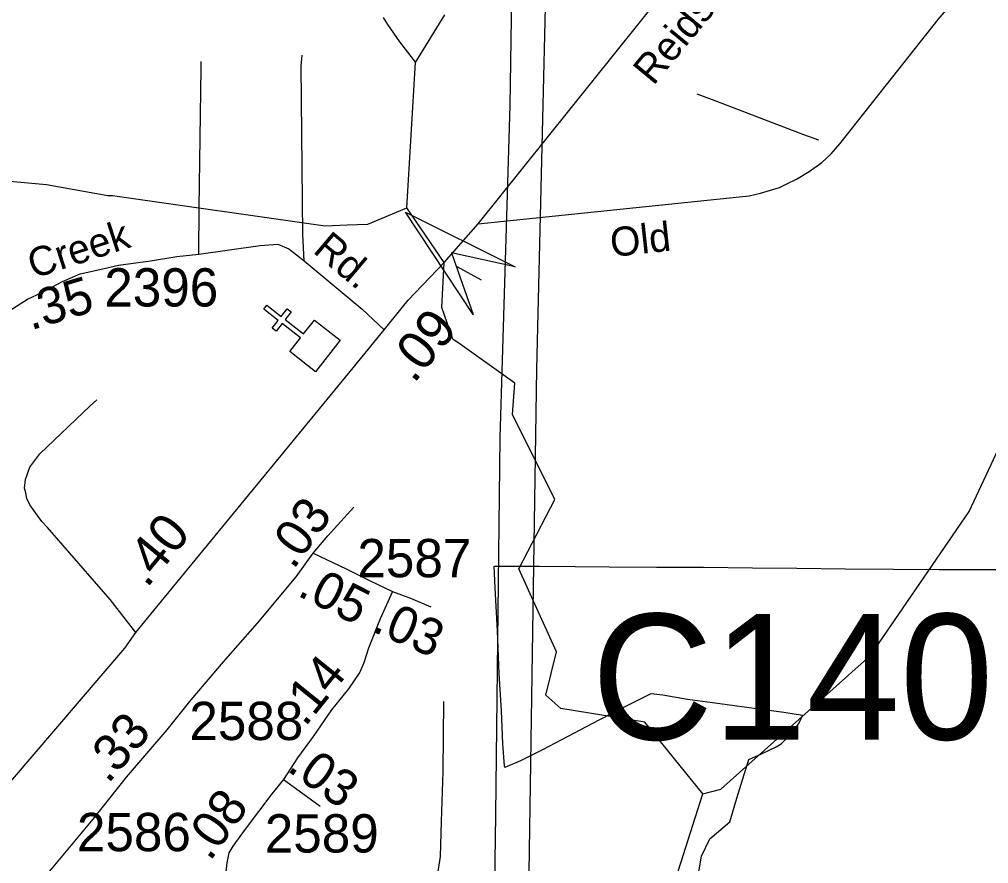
# Model space of a CAD drawing. Extents: x 1547597 to 1699558, y 810033 to 920809.
# Drawn here: x 1655807 to 1658969, y 870413 to 873168 of the extents above; entities that cross this region are included whole.
import ezdxf

# ---------------------------------------------------------------- set-up
doc = ezdxf.new("R2010")
doc.units = 0
for name, color, linetype in [('Exist Boundary Political City Limit New', 7, 'Continuous'), ('Exist Cultural Church CELL', 7, 'Continuous'), ('Exist Hydrographic Creek Single Shore', 7, 'Continuous'), ('Exist Hydrographic Misc Water Feature', 7, 'Continuous'), ('Exist Road Non-System Type 51', 7, 'Continuous'), ('Exist Road Primary US Attributed', 7, 'Continuous'), ('Exist Road Primary US Label', 7, 'Continuous'), ('Exist Road Primary US Mileage Hundredths English Label', 7, 'Continuous'), ('Exist Road Secondary Mileage Hundredths English Label', 7, 'Continuous'), ('Exist Road Secondary Structure Culvert Attributed CELL', 7, 'Continuous'), ('Exist Road Secondary Structure Culvert Number Label', 7, 'Continuous'), ('Exist Road Secondary Type 51 Attributed', 7, 'Continuous'), ('Exist Road Secondary Type 51 Label', 7, 'Continuous'), ('Exist Road Secondary Type 51 Number Label', 7, 'Continuous'), ('Exist Utilities Electrical Transmission Line', 7, 'Continuous'), ('Map Preparation Boundary City Limit Buffer Line', 7, 'Continuous')]:
    doc.layers.add(name, color=color, linetype=linetype)

msp = doc.modelspace()

# ---------------------------------------------------------------- linework, layer by layer
at = {"layer": 'Exist Boundary Political City Limit New'}
msp.add_line((1658147.5, 870626.2), (1658186.6, 870752.3), dxfattribs=at)
for points in [[(1658186.6, 870752.3), (1658228.8, 870771.7), (1658275.8, 870793.6), (1658292.9, 870803.6), (1658317, 870828.9), (1658338.1, 870851.7), (1658351.2, 870872.6), (1658362.4, 870895.9), (1658301, 870906.1), (1658211.8, 870918.4), (1658068, 870938), (1657986.9, 870948), (1657906.9, 870962.2), (1657867.2, 870967.2), (1657786.7, 870926.6), (1657697.5, 870881.6), (1657596.2, 870827.9), (1657513.9, 870784.2), (1657441.8, 870747.9), (1657391, 870726.5), (1657390.3, 870732), (1657384.9, 870803.9), (1657380.6, 870911.1), (1657372.9, 871031.8), (1657366.5, 871173.1), (1657358.9, 871313.3), (1657356.1, 871384), (1657503.1, 871383.4), (1657620.4, 871382.4), (1657731.6, 871381.9), (1657885.5, 871380.8), (1658039.3, 871380.9), (1658198.7, 871378), (1658343.2, 871377.4), (1658500.8, 871375.1), (1658658.9, 871374), (1658808.4, 871372.8), (1658964.1, 871372.3), (1659074, 871373)], [(1658001.7, 870258.4), (1658032.7, 870437), (1658059.8, 870494), (1658125.2, 870549.1), (1658147.5, 870626.2)]]:
    msp.add_lwpolyline(points, dxfattribs=at)
at = {"layer": 'Exist Cultural Church CELL'}
msp.add_lwpolyline([(1656689.2, 872084.1), (1656724.2, 872129), (1656664.3, 872175.9), (1656644.5, 872150.7), (1656632, 872160.6), (1656651.7, 872185.8), (1656604.3, 872222.8), (1656614.2, 872235.5), (1656661.6, 872198.4), (1656681.3, 872223.6), (1656693.9, 872213.7), (1656674.1, 872188.5), (1656734.1, 872141.6), (1656769.7, 872186.9), (1656853.5, 872121.3), (1656773, 872018.4)], close=True, dxfattribs=at)
at = {"layer": 'Exist Hydrographic Creek Single Shore'}
for points in [[(1658037.3, 870641), (1657848.2, 870874.7), (1657573.3, 870919.6), (1657524.3, 870963.2), (1657559.2, 871103.7), (1657436.3, 871375), (1657554.6, 871601.3), (1657415.8, 871879.2), (1657424.1, 871981.3), (1657245.3, 872108), (1657221.3, 872124.9), (1657185.6, 872227.5), (1657193.1, 872374.6), (1657071.7, 872553.4), (1657099.4, 873027.3), (1657195.6, 873183.3)], [(1658037.3, 870641), (1658095.2, 870656.3), (1658584.3, 871092.6), (1658906.3, 871562.1), (1659103.3, 871984.9), (1659288.3, 872132), (1659523.3, 872229), (1660103.3, 872630.9), (1660530.3, 872760.1), (1661059.4, 873087.5), (1661167.3, 873101.6)], [(1656204.2, 867976.5), (1656280.2, 868017.8), (1656805.2, 868702.9), (1656993.3, 869083.2), (1657162.2, 869306.3), (1657431.3, 869537.2), (1657677.2, 869817.8), (1657941.2, 870340.9), (1658037.3, 870641)]]:
    msp.add_lwpolyline(points, dxfattribs=at)
at = {"layer": 'Exist Hydrographic Misc Water Feature'}
for points in [[(1656994.2, 873174.2), (1657007.8, 873152), (1657046.9, 873095.4), (1657099.4, 873027.3)], [(1655343.9, 872870.3), (1655403.2, 872825.3), (1655468.5, 872788.2), (1655494.2, 872767.8), (1655652.8, 872683.1), (1655684.5, 872668.6), (1655692.5, 872668.4), (1655706.4, 872660.1), (1655744.2, 872647.5), (1655788, 872638.8), (1655895.8, 872629), (1656095.2, 872593.6), (1656111.1, 872593.3), (1656804.4, 872494.6), (1656876.5, 872497.3), (1656943.6, 872499.7), (1657071.7, 872553.4)]]:
    msp.add_lwpolyline(points, dxfattribs=at)
at = {"layer": 'Exist Road Non-System Type 51'}
for points in [[(1656735.8, 872380.4), (1656731.4, 872466.5), (1656726.7, 873015.4), (1656729.3, 873051.4)], [(1656392.2, 872401.9), (1656393.2, 872552.8), (1656399.7, 873008.5), (1656399.9, 873030.5)], [(1658017.4, 872925.1), (1658067.3, 872906.4), (1658365.7, 872792.3), (1658413.8, 872775.3)], [(1656186.8, 871167.3), (1656103, 871274.6), (1655898.5, 871509.5), (1655880.7, 871529.9), (1655841.4, 871584.3), (1655831.8, 871604.5), (1655827.9, 871622.6), (1655824.3, 871638.7), (1655826.6, 871666.7), (1655841.2, 871706.4), (1655873.8, 871750), (1656038, 871907.5), (1656060.3, 871927.1)]]:
    msp.add_lwpolyline(points, dxfattribs=at)
at = {"layer": 'Exist Road Primary US Attributed'}
for points in [[(1657304.1, 872500.9), (1657979.4, 873344.2), (1658220.2, 873606.7), (1658746.1, 874242.7), (1659306.9, 874923.3)], [(1656997.1, 872154.7), (1657075.9, 872251.4), (1657193.1, 872374.6), (1657304.1, 872500.9)], [(1655654.9, 870535.8), (1655778.1, 870680.2), (1656150.7, 871116.2), (1656186.8, 871167.3), (1656255.9, 871251.5), (1656886.2, 872018.6), (1656997.1, 872154.7)]]:
    msp.add_lwpolyline(points, dxfattribs=at)
at = {"layer": 'Exist Road Secondary Mileage Hundredths English Label'}
msp.add_lwpolyline([(1657314.9, 872317.1), (1657235.3, 872360.3)], dxfattribs=at)
at = {"layer": 'Exist Road Secondary Structure Culvert Attributed CELL'}
msp.add_lwpolyline([(1657287.1, 872205.2), (1657066.8, 872539.1), (1657424.5, 872360.1), (1657216.4, 872406.4)], close=True, dxfattribs=at)
at = {"layer": 'Exist Road Secondary Type 51 Attributed'}
for points in [[(1657304.1, 872500.9), (1657387.4, 872509.2), (1658187.8, 872592.6), (1658225.4, 872601), (1658287, 872619.5), (1658311, 872631.2), (1658342.1, 872646.9), (1658383.8, 872671.9), (1658425.5, 872701.1), (1658455.7, 872729.8), (1658483.8, 872761.8), (1658804.8, 873168.3), (1659134.1, 873554.1)], [(1655360, 871978), (1655431.7, 872030.2), (1655725, 872186.8), (1655833.8, 872255), (1655880.3, 872276.5), (1655948.3, 872312.3), (1656005.6, 872337.4), (1656070, 872351.7), (1656130.9, 872366), (1656234.7, 872380.4), (1656320.6, 872394.7), (1656392.2, 872401.9), (1656492.4, 872416.2), (1656592.6, 872430.5), (1656649.9, 872434.1), (1656685.7, 872419.8), (1656735.8, 872380.4), (1656925.6, 872222.8), (1656997.1, 872154.7)], [(1656766, 871426.1), (1656813.4, 871483), (1656898.6, 871575.9)], [(1655655.1, 870090.2), (1655706.1, 870150), (1655822.6, 870292.5), (1655911.7, 870394.9), (1656048.2, 870558.1), (1656156.9, 870694.7), (1656289.8, 870849.4), (1656367.1, 870947.3), (1656473.4, 871071.8), (1656584.5, 871197.5), (1656710.2, 871348.6), (1656766, 871426.1)], [(1656766, 871426.1), (1656873.2, 871375.1), (1656949.3, 871336.5), (1657024.2, 871301.4)], [(1657024.2, 871301.4), (1656984.4, 871212), (1656945.7, 871116.5), (1656931.2, 871068.2), (1656917.9, 871037.9), (1656880.5, 870983.5), (1656824.9, 870914.7), (1656765.7, 870827.6), (1656715, 870758.7), (1656669.1, 870687.4)], [(1657024.2, 871301.4), (1657083.4, 871279.7), (1657149.9, 871250.7)], [(1656470.8, 870300.2), (1656640.7, 870283.8), (1656777, 870271.2), (1656831.9, 870264.3), (1656858.6, 870252.4), (1656955, 870229.2), (1656993.6, 870228), (1657046.3, 870239.5), (1657105.4, 870271.7), (1657140.1, 870303.8), (1657158.5, 870340.3), (1657171.1, 870372.5), (1657181.2, 870436.3), (1657183.8, 870550.3), (1657189.3, 870713.3), (1657191.5, 870942.3)], [(1656669.1, 870687.4), (1656630.4, 870640.3), (1656543.5, 870525.5), (1656503.6, 870469.9), (1656490.3, 870448.1), (1656484.3, 870415.5), (1656470.8, 870300.2)], [(1656669.1, 870687.4), (1656719.8, 870650), (1656788.7, 870600.4)]]:
    msp.add_lwpolyline(points, dxfattribs=at)
at = {"layer": 'Exist Utilities Electrical Transmission Line'}
for points in [[(1656863.1, 867359.7), (1657338.6, 868299.2), (1657421.2, 868440.8), (1657427.3, 868488.7), (1657460.4, 869742), (1657495.5, 872026.8), (1657577.2, 875432.8), (1657620.1, 877641.6), (1657582.8, 877825.7), (1657347.3, 878928.3), (1656874.6, 881179.4), (1656589.9, 882490), (1656709.8, 882935.4), (1656822.8, 883434.6), (1656836.7, 883486.5)], [(1657496, 877384.6), (1657466.5, 876099.5), (1657443.5, 874992.3), (1657427, 874166.8), (1657407.5, 872887.4), (1657375.1, 871802.3), (1657360.3, 870573.1), (1657360.2, 870571.1), (1657330.5, 868492.1), (1657328, 868446.1), (1657229.3, 868273.8), (1656850.1, 867537.9), (1656322.8, 866526.4)]]:
    msp.add_lwpolyline(points, dxfattribs=at)
at = {"layer": 'Map Preparation Boundary City Limit Buffer Line'}
msp.add_line((1658147.5, 870626.2), (1658186.6, 870752.3), dxfattribs=at)
for points in [[(1658186.6, 870752.3), (1658228.8, 870771.7), (1658275.8, 870793.6), (1658292.9, 870803.6), (1658317, 870828.9), (1658338.1, 870851.7), (1658351.2, 870872.6), (1658362.4, 870895.9), (1658301, 870906.1), (1658211.8, 870918.4), (1658068, 870938), (1657986.9, 870948), (1657906.9, 870962.2), (1657867.2, 870967.2), (1657786.7, 870926.6), (1657697.5, 870881.6), (1657596.2, 870827.9), (1657513.9, 870784.2), (1657441.8, 870747.9), (1657391, 870726.5), (1657390.3, 870732), (1657384.9, 870803.9), (1657380.6, 870911.1), (1657372.9, 871031.8), (1657366.5, 871173.1), (1657358.9, 871313.3), (1657356.1, 871384), (1657503.1, 871383.4), (1657620.4, 871382.4), (1657731.6, 871381.9), (1657885.5, 871380.8), (1658039.3, 871380.9), (1658198.7, 871378), (1658343.2, 871377.4), (1658500.8, 871375.1), (1658658.9, 871374), (1658808.4, 871372.8), (1658964.1, 871372.3), (1659074, 871373)], [(1658001.7, 870258.4), (1658032.7, 870437), (1658059.8, 870494), (1658125.2, 870549.1), (1658147.5, 870626.2)]]:
    msp.add_lwpolyline(points, dxfattribs=at)

# ---------------------------------------------------------------- texts
at = {"layer": 'Exist Road Primary US Label'}
msp.add_text('Reidsville', height=95, rotation=50.5076, dxfattribs=at).set_placement((1657875.5, 872949.5))
at = {"layer": 'Exist Road Primary US Mileage Hundredths English Label'}
for s, rotation, p in [('.09', 50.8438, (1657094.3, 871977.1)), ('.40', 50.5922, (1656222.7, 871309.6))]:
    msp.add_text(s, height=125, rotation=rotation, dxfattribs=at).set_placement(p)
at = {"layer": 'Exist Road Secondary Mileage Hundredths English Label'}
for s, rotation, p in [('.35', 16.8466, (1655844.1, 872153)), ('.03', 54.2617, (1656700.9, 871369.5)), ('.05', 333.0588, (1656710, 871289.6)), ('.03', 336.4126, (1656953.4, 871172.5)), ('.14', 51.1119, (1656739.2, 870856.6)), ('.33', 49.3413, (1656096.5, 870670.8)), ('.03', 324.2568, (1656676.4, 870718.5)), ('.08', 54.3605, (1656429, 870417.7))]:
    msp.add_text(s, height=120, rotation=rotation, dxfattribs=at).set_placement(p)
at = {"layer": 'Exist Road Secondary Structure Culvert Number Label'}
msp.add_text('C140', height=410.1, dxfattribs=at).set_placement((1657674.1, 870817.8))
at = {"layer": 'Exist Road Secondary Type 51 Label'}
for s, rotation, p in [('Creek', 17.909, (1655852.9, 872321.5)), ('Old', 6.2454, (1657739.9, 872392.4)), ('Rd.', 319.8068, (1656761.4, 872409.9))]:
    msp.add_text(s, height=95, rotation=rotation, dxfattribs=at).set_placement(p)
at = {"layer": 'Exist Road Secondary Type 51 Number Label'}
for s, p in [('2396', (1656084.1, 872231.1)), ('2587', (1656909.8, 871347.4)), ('2588', (1656361.6, 870816.2)), ('2586', (1655994.8, 870453.4)), ('2589', (1656607.7, 870449.1))]:
    msp.add_text(s, height=125, dxfattribs=at).set_placement(p)

doc.saveas('drawing.dxf')
